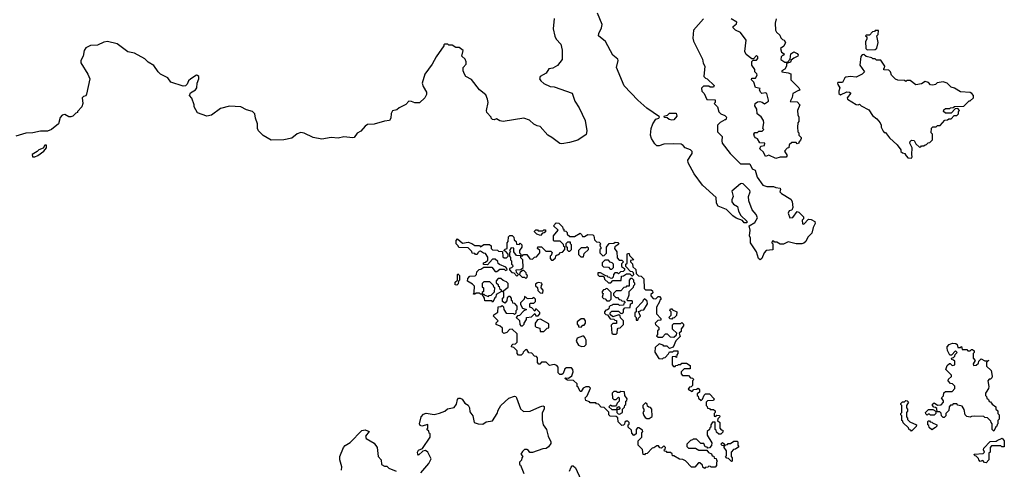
# Model space of a CAD drawing. Extents: x 2106670 to 2323771, y 35271 to 224896.
# Tile 323 of 419: x 2265790 to 2274496, y 149312 to 153286. Entities that reach past the tile are written whole.
import ezdxf

# ---------------------------------------------------------------- set-up
doc = ezdxf.new("R2010")
doc.units = 0

msp = doc.modelspace()

# ---------------------------------------------------------------- linework, layer by layer
at = {"layer": '0CON20XD'}
for points in [[(2271836.7, 153295), (2271746.7, 153195), (2271741.7, 153121.7), (2271747.5, 153097.5), (2271827, 152937), (2271833, 152903), (2271847, 152877), (2271840, 152785), (2271855, 152770), (2271870, 152765), (2271930, 152705), (2271925, 152690), (2271895, 152690), (2271885, 152700), (2271835, 152700), (2271818.3, 152681.7), (2271822.5, 152655), (2271842.5, 152635), (2271865, 152580), (2271938.3, 152578.3), (2271940, 152555), (2271930, 152545), (2271960, 152515), (2271973, 152473), (2271990, 152455), (2272025, 152440), (2272040, 152425), (2272035, 152400), (2272025, 152400), (2271983, 152377), (2271960, 152355), (2271960, 152295), (2272002.5, 152255), (2271997.5, 152215), (2272002.5, 152195), (2272073.6, 152103.6), (2272165, 152013.3), (2272245, 152012.5), (2272267, 151967), (2272292.5, 151955), (2272310, 151895), (2272362.5, 151825), (2272395, 151813.3), (2272455, 151812.5), (2272475, 151802.5), (2272515, 151797.5), (2272517.5, 151785), (2272510, 151765), (2272525, 151750), (2272609.3, 151699.3), (2272619.3, 151679.3), (2272627.5, 151625), (2272616.4, 151603.6), (2272593.8, 151596.2), (2272583.6, 151576.4), (2272600, 151535), (2272625, 151537.5), (2272665, 151590), (2272680, 151585), (2272720, 151545), (2272720, 151525), (2272710, 151515), (2272711.7, 151481.7), (2272725, 151480), (2272765, 151523.8), (2272789.6, 151519.5), (2272821.7, 151501.7), (2272823.3, 151485), (2272805, 151450), (2272795, 151400), (2272760, 151365), (2272740, 151325), (2272725, 151310), (2272705, 151303.8), (2272655, 151303.8), (2272585, 151322.5), (2272545, 151302.5), (2272515, 151302.5), (2272485, 151320), (2272465, 151320), (2272458.3, 151328.3), (2272445, 151330), (2272440, 151315), (2272450, 151305), (2272448.3, 151251.7), (2272390, 151245), (2272373, 151227), (2272352.5, 151175), (2272336.4, 151163.6), (2272323.8, 151175), (2272303.8, 151235), (2272253.3, 151315), (2272252.5, 151355), (2272242.5, 151375), (2272250, 151425), (2272240, 151465), (2272290, 151495), (2272312.5, 151535), (2272302.5, 151565), (2272266.4, 151606.4), (2272237.5, 151685), (2272233.6, 151723.6), (2272250, 151765), (2272245, 151777.5), (2272185.8, 151835.8), (2272175, 151838.8), (2272164.2, 151835.8), (2272088.3, 151771.7), (2272100, 151725), (2272087.5, 151695), (2272086.7, 151675), (2272102.5, 151655), (2272137.5, 151635), (2272146.2, 151595), (2272166.4, 151556.4), (2272220, 151505), (2272218.3, 151491.7), (2272195, 151490), (2272180, 151510), (2272125, 151533.3), (2272095, 151553.3), (2272038.8, 151608.8), (2271965, 151637.5), (2271950, 151665), (2271947.5, 151715), (2271826.2, 151825), (2271753.3, 151925), (2271700.4, 152020.5), (2271697.5, 152045), (2271730, 152095), (2271737.5, 152105), (2271735, 152120), (2271720, 152135), (2271675, 152152.5), (2271657.5, 152175), (2271640, 152185), (2271575, 152190), (2271487, 152187), (2271445, 152170), (2271425, 152171.2), (2271405, 152190), (2271376, 152235), (2271367.5, 152265), (2271374.3, 152325), (2271387.5, 152365), (2271413.6, 152406.4), (2271440, 152415), (2271448.3, 152428.3), (2271335, 152503.8), (2271255, 152576.2), (2271135, 152702.5), (2271066.7, 152865), (2271082, 152925), (2271078.3, 152938.3), (2271035, 152974), (2270970, 153095), (2270909.2, 153145), (2270910, 153165), (2270935.5, 153214.5), (2270940, 153245), (2270898.8, 153345)], [(2270517.3, 153297.3), (2270508.1, 153205), (2270521.3, 153141.3), (2270534.2, 153115), (2270575, 153070), (2270585.7, 153015.7), (2270586.7, 152935), (2270545, 152882.5), (2270505, 152857.5), (2270469.3, 152850.7), (2270445.9, 152814.1), (2270392.5, 152785), (2270387.5, 152765), (2270397, 152747), (2270423.6, 152723.6), (2270480, 152695), (2270515, 152693.3), (2270676.4, 152636.4), (2270700, 152565), (2270738.3, 152508.3), (2270789.2, 152395), (2270804.4, 152305), (2270799.7, 152270.3), (2270725, 152221.4), (2270650.3, 152199.7), (2270585, 152188), (2270565, 152191.2), (2270496.7, 152245), (2270460, 152265), (2270393, 152343), (2270365, 152347.5), (2270335, 152362.5), (2270298.3, 152398.3), (2270246.4, 152416.4), (2270065, 152387.5), (2270035, 152392.5), (2270005, 152410), (2269985, 152402.5), (2269970, 152405), (2269960, 152415), (2269960, 152425), (2269920, 152465), (2269917.5, 152485), (2269932.5, 152555), (2269927.5, 152585), (2269910.7, 152620.7), (2269857, 152667), (2269786.4, 152756.4), (2269735, 152783.3), (2269722.5, 152805), (2269712.5, 152835), (2269712.5, 152865), (2269737, 152893), (2269737.5, 152915), (2269728.3, 152938.3), (2269700, 152965), (2269710, 153015), (2269675, 153040), (2269645, 153040), (2269615, 153060), (2269585, 153060), (2269575, 153070), (2269545, 153070), (2269540, 153065), (2269540, 153055), (2269471.3, 152958.7), (2269437.3, 152892.7), (2269372.5, 152805), (2269347.5, 152725), (2269356.4, 152696.4), (2269386.7, 152645), (2269387.5, 152625), (2269372.5, 152595), (2269325, 152552.5), (2269285, 152552.5), (2269253.3, 152563.3), (2269230, 152565), (2269203, 152537), (2269143.9, 152506.1), (2269125, 152490), (2269085, 152480), (2269073.6, 152456.4), (2269072.5, 152415), (2269060, 152395), (2269015, 152390), (2268925, 152363.3), (2268865, 152358.8), (2268844.3, 152345.7), (2268805, 152300), (2268775, 152283.3), (2268747.5, 152245), (2268735, 152242), (2268655, 152250), (2268605, 152238.8), (2268545, 152243.8), (2268460.5, 152230.5), (2268385, 152244.2), (2268304.6, 152284.6), (2268275, 152289.6), (2268242.2, 152277.8), (2268195, 152240), (2268125, 152223.8), (2268015, 152222), (2267942.5, 152262.5), (2267902.5, 152305), (2267893.6, 152323.6), (2267892, 152365), (2267874.2, 152415), (2267868.8, 152455), (2267847.5, 152475), (2267795, 152490), (2267745, 152516.9), (2267645, 152523.3), (2267565, 152500), (2267486.4, 152443.6), (2267445, 152432.5), (2267363.6, 152463.6), (2267332.5, 152515), (2267332.5, 152535), (2267311.7, 152591.7), (2267292.5, 152615), (2267300.7, 152639.3), (2267343, 152667), (2267356.4, 152683.6), (2267360, 152725), (2267373.3, 152765), (2267372.5, 152785), (2267363.6, 152793.6), (2267352.5, 152795), (2267302.5, 152765), (2267282.5, 152745), (2267270, 152715), (2267255, 152702.5), (2267235, 152700), (2267125, 152733.3), (2267101.2, 152771.2), (2267035.9, 152805.9), (2267013.8, 152825), (2266975, 152881.2), (2266925, 152911.2), (2266895, 152941.2), (2266805, 152990.8), (2266745, 153001.2), (2266653, 153073), (2266565, 153093.8), (2266535, 153086.7), (2266479.3, 153060.7), (2266415, 153057.5), (2266375, 153037.5), (2266360, 153015), (2266350, 152965), (2266332, 152925), (2266331.2, 152905), (2266392.5, 152805), (2266410, 152765), (2266381.7, 152628.3), (2266376, 152614), (2266353.9, 152606.1), (2266342.5, 152595), (2266347.5, 152545), (2266340, 152515), (2266300, 152475), (2266300, 152465), (2266285, 152460), (2266260, 152435), (2266241.7, 152428.3), (2266225, 152427.5), (2266189.3, 152449.3), (2266165, 152441.2), (2266148.3, 152421.7), (2266132.5, 152365), (2266070, 152315), (2266035, 152300), (2265975, 152300), (2265905, 152286.7), (2265845, 152283.3), (2265755, 152257.5)], [(2272332.5, 152667.5), (2272338.3, 152678.3), (2272295, 152687.5), (2272282.5, 152735), (2272260, 152755), (2272265, 152770), (2272295, 152770), (2272310, 152795), (2272308.3, 152808.3), (2272290, 152825), (2272290, 152845), (2272262.5, 152885), (2272263, 152917), (2272275, 152930), (2272305, 152930), (2272317, 152943), (2272317, 152957), (2272305, 152970), (2272278.3, 152941.7), (2272265, 152940), (2272215, 152980), (2272202.5, 153005), (2272212.5, 153105), (2272165, 153172.5), (2272120, 153195), (2272100, 153215), (2272100, 153225), (2272129.3, 153250.7), (2272132.5, 153265), (2272080, 153295)], [(2272477.5, 153295), (2272470, 153255), (2272473, 153193), (2272482.5, 153175), (2272510.7, 153150.7), (2272520, 153125), (2272535, 153110), (2272550, 153105), (2272560, 153085), (2272546.4, 153053.6), (2272518.3, 153031.7), (2272525, 153000), (2272550, 152985), (2272545, 152970), (2272535, 152970), (2272521.7, 152958.3), (2272520, 152935), (2272555, 152910), (2272578.3, 152911.7), (2272601.7, 152938.3), (2272610, 152985), (2272635, 153002.5), (2272665, 152987.5), (2272672.5, 152975), (2272670, 152965), (2272635, 152947.5), (2272611.7, 152928.3), (2272605, 152910), (2272571.7, 152898.3), (2272570, 152875), (2272555, 152850), (2272530, 152835), (2272530, 152825), (2272585, 152817.5), (2272608.3, 152808.3), (2272610, 152755), (2272680, 152685), (2272687, 152667), (2272685, 152660), (2272675, 152660), (2272627, 152633), (2272620.4, 152599.5), (2272602.5, 152562.5), (2272665, 152560), (2272687.5, 152535), (2272667.5, 152485), (2272670, 152445), (2272680, 152425), (2272680, 152385), (2272670, 152375), (2272667.5, 152335), (2272670, 152295), (2272680, 152285), (2272680, 152265), (2272700, 152245), (2272700, 152235), (2272695, 152220), (2272680, 152205), (2272680, 152195), (2272665, 152190), (2272655, 152200), (2272618.3, 152201.7), (2272595, 152180), (2272590, 152155), (2272575, 152150), (2272553.3, 152125), (2272577, 152087), (2272568.3, 152071.7), (2272515, 152070.8), (2272475, 152058.6), (2272415, 152089.4), (2272385, 152076.2), (2272367.5, 152115), (2272335.7, 152145), (2272342.7, 152167.3), (2272376, 152175), (2272380, 152195), (2272335, 152197.5), (2272313, 152233), (2272295, 152242.5), (2272287.5, 152255), (2272282.5, 152275), (2272291.7, 152288.3), (2272315, 152290), (2272325, 152300), (2272355, 152300), (2272370, 152315), (2272360, 152325), (2272370, 152375), (2272367.5, 152395), (2272346.4, 152426.4), (2272310, 152455), (2272306.7, 152495), (2272291.2, 152525), (2272293.3, 152545), (2272315, 152560), (2272335, 152563.3), (2272355, 152557.5), (2272375, 152542.5), (2272410, 152565), (2272412.5, 152575), (2272395, 152632.5), (2272385, 152640), (2272353, 152633), (2272340, 152645), (2272332.5, 152667.5)], [(2273285, 153020), (2273355, 153022.5), (2273370, 153035), (2273380, 153085), (2273370, 153145), (2273380, 153155), (2273385, 153190), (2273355, 153190), (2273348.3, 153181.7), (2273331.7, 153178.3), (2273305, 153150), (2273275, 153150), (2273270, 153145), (2273280, 153135), (2273280, 153115), (2273270, 153095), (2273271.7, 153031.7), (2273285, 153020)], [(2273675, 152063.3), (2273682.5, 152075), (2273677.5, 152095), (2273682.5, 152155), (2273660, 152195), (2273665, 152210), (2273675, 152220), (2273698.3, 152218.3), (2273715, 152190), (2273745, 152160), (2273758.3, 152161.7), (2273765, 152170), (2273785, 152170), (2273795, 152180), (2273808.3, 152181.7), (2273821.7, 152198.3), (2273838.3, 152201.7), (2273860, 152225), (2273860, 152275), (2273850, 152285), (2273851.7, 152328.3), (2273865, 152340), (2273895, 152340), (2273905, 152350), (2273928.3, 152351.7), (2273971.7, 152398.3), (2273995, 152400), (2274005, 152410), (2274025, 152410), (2274051.7, 152438.3), (2274075, 152440), (2274090, 152455), (2274090, 152475), (2274100, 152485), (2274085, 152500), (2274061.7, 152498.3), (2274025, 152460), (2273975, 152460), (2273960, 152475), (2273961.7, 152488.3), (2273975, 152500), (2274015, 152500), (2274021.7, 152508.3), (2274045, 152510), (2274055, 152520), (2274138.3, 152521.7), (2274185, 152570), (2274195, 152570), (2274222.5, 152595), (2274223.8, 152615), (2274210, 152635), (2274193.6, 152643.6), (2274108.3, 152648.3), (2274055, 152680), (2274025, 152690), (2273990, 152725), (2273955, 152737.5), (2273903, 152727), (2273887, 152713), (2273865, 152707.5), (2273845, 152710), (2273825, 152730), (2273795, 152740), (2273765, 152720), (2273715, 152710), (2273665, 152750), (2273635, 152750), (2273625, 152740), (2273615, 152750), (2273555, 152752.5), (2273535, 152760), (2273500, 152795), (2273490, 152825), (2273475, 152840), (2273431.7, 152841.7), (2273430, 152855), (2273438.3, 152861.7), (2273440, 152875), (2273405, 152930), (2273365, 152930), (2273355, 152940), (2273335, 152940), (2273325, 152950), (2273275, 152960), (2273255, 152980), (2273240, 152975), (2273228.3, 152961.7), (2273220, 152885), (2273260, 152825), (2273240, 152805), (2273185, 152777.5), (2273135, 152783.3), (2273095, 152777.5), (2273087, 152773), (2273065, 152732.5), (2273025, 152730), (2273020, 152725), (2273023, 152713), (2273042.5, 152685), (2273032.5, 152655), (2273033.6, 152633.6), (2273046.7, 152623.3), (2273105, 152647.5), (2273127, 152647), (2273138.3, 152638.3), (2273106.7, 152595), (2273110, 152585), (2273185, 152537.5), (2273205, 152532.5), (2273215, 152540), (2273230, 152525), (2273299.6, 152489.5), (2273330.7, 152440.7), (2273369.3, 152409.3), (2273397.5, 152375), (2273407.5, 152355), (2273407.5, 152335), (2273425, 152300), (2273435, 152290), (2273445, 152290), (2273480.7, 152240.7), (2273549.3, 152179.3), (2273580, 152135), (2273581.7, 152121.7), (2273595, 152110), (2273620, 152105), (2273620, 152095), (2273644, 152064), (2273675, 152063.3)], [(2271555, 152397.5), (2271533, 152403), (2271515, 152420), (2271491.7, 152421.7), (2271490, 152435), (2271518.3, 152441.7), (2271535, 152460), (2271595, 152460), (2271600, 152435), (2271575, 152402.5), (2271555, 152397.5)], [(2265925, 152073.3), (2265950, 152085), (2266002.5, 152125), (2266027.5, 152155), (2266028.3, 152178.3), (2266011.7, 152178.3), (2265998.3, 152151.7), (2265960, 152135), (2265945, 152120), (2265900, 152095), (2265902.5, 152075), (2265925, 152073.3)], [(2271845, 149320), (2271831.7, 149331.7), (2271828.3, 149348.3), (2271805, 149370), (2271791.7, 149368.3), (2271758.3, 149331.7), (2271731.7, 149331.7), (2271678.3, 149388.3), (2271655, 149400), (2271623, 149403), (2271575, 149430), (2271561.7, 149431.7), (2271558.3, 149448.3), (2271545, 149460), (2271515, 149460), (2271508.3, 149468.3), (2271491.7, 149471.7), (2271490, 149485), (2271498.3, 149491.7), (2271500, 149505), (2271485, 149520), (2271465, 149500), (2271451.7, 149501.7), (2271438.3, 149518.3), (2271425, 149520), (2271398.3, 149501.7), (2271381.7, 149498.3), (2271338.3, 149451.7), (2271321.7, 149448.3), (2271315, 149440), (2271301.7, 149441.7), (2271298.3, 149488.3), (2271260, 149525), (2271260, 149565), (2271290, 149595), (2271290, 149635), (2271300, 149645), (2271298.3, 149658.3), (2271265, 149680), (2271251.7, 149678.3), (2271240, 149665), (2271240, 149625), (2271221.7, 149611.7), (2271201.7, 149631.7), (2271198.3, 149658.3), (2271170, 149685), (2271170, 149705), (2271178.3, 149711.7), (2271180, 149725), (2271168.3, 149738.3), (2271151.7, 149738.3), (2271141.7, 149728.3), (2271138.3, 149711.7), (2271128.3, 149701.7), (2271115, 149700), (2271081.7, 149731.7), (2271078.3, 149768.3), (2271065, 149780), (2271011.7, 149781.7), (2271000, 149795), (2270998.3, 149818.3), (2270958.3, 149858.3), (2270931.7, 149861.7), (2270908.3, 149888.3), (2270891.7, 149891.7), (2270885, 149900), (2270835, 149900), (2270828.3, 149908.3), (2270795, 149920), (2270790, 149945), (2270808.3, 149961.7), (2270838.3, 150028.3), (2270825, 150040), (2270795, 150040), (2270771.7, 150028.3), (2270755, 150000), (2270745, 150000), (2270728.3, 150038.3), (2270720, 150045), (2270718.3, 150068.3), (2270688.3, 150098.3), (2270635, 150100), (2270610, 150115), (2270615, 150120), (2270641.7, 150118.3), (2270672.5, 150137.5), (2270682.5, 150175), (2270680, 150195), (2270670, 150210), (2270625, 150210), (2270610, 150200), (2270595, 150160), (2270585, 150150), (2270565, 150150), (2270550, 150165), (2270550, 150215), (2270538.3, 150228.3), (2270515, 150240), (2270475, 150230), (2270445, 150260), (2270405, 150260), (2270388.3, 150241.7), (2270381.7, 150241.7), (2270370, 150255), (2270368.3, 150298.3), (2270358.3, 150308.3), (2270341.7, 150311.7), (2270318.3, 150338.3), (2270291.7, 150341.7), (2270275, 150370), (2270261.7, 150368.3), (2270241.7, 150348.3), (2270240, 150335), (2270225, 150320), (2270201.7, 150321.7), (2270190, 150335), (2270188.3, 150358.3), (2270158.3, 150388.3), (2270140, 150395), (2270141.7, 150408.3), (2270151.7, 150418.3), (2270175, 150420), (2270190, 150435), (2270188.3, 150508.3), (2270145, 150550), (2270121.7, 150548.3), (2270098.3, 150521.7), (2270071.7, 150511.7), (2270060, 150525), (2270058.3, 150558.3), (2270038.3, 150578.3), (2270001.7, 150591.7), (2270001.7, 150608.3), (2270020, 150625), (2269980, 150665), (2269981.7, 150678.3), (2270018.3, 150701.7), (2270021.7, 150748.3), (2270045, 150750), (2270055, 150760), (2270068.3, 150748.3), (2270070, 150725), (2270091.7, 150691.7), (2270155, 150690), (2270165, 150680), (2270180, 150695), (2270180, 150715), (2270190, 150725), (2270190, 150755), (2270168.3, 150778.3), (2270151.7, 150781.7), (2270148.3, 150798.3), (2270140, 150805), (2270140, 150825), (2270128.3, 150838.3), (2270115, 150840), (2270101.7, 150828.3), (2270098.3, 150801.7), (2270078.3, 150781.7), (2270060, 150795), (2270060, 150825), (2270070, 150835), (2270070, 150875), (2270060, 150885), (2270108.3, 150921.7), (2270110, 150955), (2270095, 150970), (2270065, 150980), (2270045, 151000), (2270021.7, 150998.3), (2270001.7, 150978.3), (2270001.7, 150961.7), (2270020, 150945), (2270021.7, 150931.7), (2270028.3, 150928.3), (2270031.7, 150911.7), (2270048.3, 150898.3), (2270050, 150885), (2270001.7, 150858.3), (2270000, 150835), (2269991.7, 150828.3), (2269975, 150790), (2269965, 150800), (2269901.7, 150801.7), (2269900, 150825), (2269880, 150860), (2269865, 150860), (2269855, 150870), (2269825, 150870), (2269815, 150860), (2269801.7, 150861.7), (2269810, 150875), (2269811.7, 150931.7), (2269795, 150950), (2269750, 150975), (2269751.7, 150998.3), (2269771.7, 151018.3), (2269818.3, 151021.7), (2269830, 151035), (2269831.7, 151058.3), (2269851.7, 151078.3), (2269868.3, 151081.7), (2269895, 151100), (2269965, 151100), (2269995, 151060), (2270008.3, 151061.7), (2270035, 151080), (2270075, 151080), (2270085, 151070), (2270100, 151075), (2270098.3, 151088.3), (2270088.3, 151098.3), (2270031.7, 151121.7), (2270021.7, 151131.7), (2270018.3, 151148.3), (2269995, 151170), (2269971.7, 151168.3), (2269925, 151120), (2269891.7, 151121.7), (2269891.7, 151138.3), (2269908.3, 151141.7), (2269928.3, 151161.7), (2269928.3, 151188.3), (2269908.3, 151218.3), (2269891.7, 151221.7), (2269865, 151240), (2269851.7, 151238.3), (2269840, 151225), (2269835, 151210), (2269821.7, 151211.7), (2269815, 151220), (2269791.7, 151221.7), (2269788.3, 151238.3), (2269755, 151270), (2269671.7, 151271.7), (2269668.3, 151288.3), (2269650, 151305), (2269650, 151335), (2269661.7, 151348.3), (2269705, 151310), (2269755, 151320), (2269788.3, 151308.3), (2269815, 151290), (2269855, 151290), (2269865, 151280), (2269895, 151300), (2269945, 151300), (2269958.3, 151288.3), (2269960, 151265), (2269971.7, 151251.7), (2270015, 151250), (2270025, 151240), (2270058.3, 151238.3), (2270061.7, 151191.7), (2270075, 151180), (2270095, 151180), (2270110, 151195), (2270110, 151215), (2270088.3, 151238.3), (2270070, 151245), (2270081.7, 151258.3), (2270100, 151265), (2270100, 151315), (2270110, 151325), (2270111.7, 151368.3), (2270125, 151380), (2270145, 151380), (2270160, 151365), (2270161.7, 151341.7), (2270180, 151325), (2270181.7, 151301.7), (2270205, 151300), (2270215, 151310), (2270230, 151295), (2270230, 151275), (2270210, 151245), (2270210, 151225), (2270220, 151215), (2270220, 151200), (2270235, 151200), (2270245, 151210), (2270275, 151210), (2270301.7, 151171.7), (2270325, 151170), (2270341.7, 151188.3), (2270358.3, 151191.7), (2270390, 151225), (2270390, 151245), (2270370, 151265), (2270371.7, 151278.3), (2270405, 151280), (2270441.7, 151241.7), (2270485, 151240), (2270498.3, 151228.3), (2270488.3, 151201.7), (2270480, 151195), (2270480, 151175), (2270491.7, 151161.7), (2270505, 151160), (2270528.3, 151181.7), (2270531.7, 151198.3), (2270541.7, 151208.3), (2270558.3, 151211.7), (2270571.7, 151228.3), (2270588.3, 151231.7), (2270610, 151255), (2270610, 151275), (2270601.7, 151281.7), (2270598.3, 151298.3), (2270568.3, 151328.3), (2270515, 151330), (2270510, 151335), (2270510, 151375), (2270550, 151425), (2270510, 151465), (2270535, 151490), (2270558.3, 151488.3), (2270590, 151455), (2270591.7, 151441.7), (2270600, 151435), (2270600, 151420), (2270618.3, 151418.3), (2270630, 151405), (2270631.7, 151391.7), (2270655, 151370), (2270695, 151370), (2270745, 151400), (2270758.3, 151388.3), (2270765, 151370), (2270785, 151370), (2270815, 151387.5), (2270857.5, 151385), (2270867.5, 151375), (2270871.7, 151341.7), (2270891.7, 151321.7), (2270915, 151320), (2270930, 151305), (2270920, 151295), (2270921.7, 151281.7), (2270930, 151275), (2270928.3, 151261.7), (2270920, 151255), (2270920, 151225), (2270945, 151200), (2270958.3, 151201.7), (2270978.3, 151221.7), (2270980, 151275), (2271001.7, 151308.3), (2271045, 151310), (2271055, 151320), (2271078.3, 151318.3), (2271088.3, 151301.7), (2271051.7, 151278.3), (2271050, 151265), (2271070, 151235), (2271071.7, 151181.7), (2271091.7, 151161.7), (2271115, 151160), (2271130, 151145), (2271111.7, 151128.3), (2271110, 151105), (2271138.3, 151088.3), (2271138.3, 151071.7), (2271125, 151060), (2271101.7, 151058.3), (2271085, 151040), (2271075, 151050), (2271051.7, 151048.3), (2271040, 151035), (2271038.3, 151011.7), (2271025, 151000), (2271011.7, 151001.7), (2271008.3, 151008.3), (2270991.7, 151011.7), (2270988.3, 151018.3), (2270971.7, 151021.7), (2270925, 151050), (2270901.7, 151048.3), (2270901.7, 151031.7), (2270915, 151020), (2270948.3, 151018.3), (2270958.3, 151008.3), (2270961.7, 150991.7), (2270995, 150960), (2271018.3, 150961.7), (2271035, 150980), (2271108.3, 150981.7), (2271111.7, 151018.3), (2271128.3, 151021.7), (2271155, 151040), (2271185, 151040), (2271201.7, 151021.7), (2271208.3, 151021.7), (2271220, 151035), (2271218.3, 151048.3), (2271208.3, 151058.3), (2271191.7, 151061.7), (2271150, 151105), (2271150, 151125), (2271160, 151135), (2271160, 151215), (2271165, 151220), (2271178.3, 151218.3), (2271181.7, 151201.7), (2271220, 151165), (2271191.7, 151158.3), (2271190, 151145), (2271208.3, 151128.3), (2271211.7, 151101.7), (2271238.3, 151078.3), (2271241.7, 151041.7), (2271261.7, 151021.7), (2271285, 151020), (2271310, 150995), (2271311.7, 150911.7), (2271325, 150900), (2271375, 150900), (2271385, 150890), (2271387, 150873), (2271371.7, 150858.3), (2271370, 150845), (2271391.7, 150821.7), (2271415, 150820), (2271435, 150840), (2271448.3, 150838.3), (2271460, 150825), (2271458.3, 150811.7), (2271451.7, 150808.3), (2271448.3, 150791.7), (2271420, 150745), (2271420, 150685), (2271460, 150645), (2271458.3, 150631.7), (2271431.7, 150628.3), (2271410, 150605), (2271411.7, 150591.7), (2271440, 150565), (2271440, 150545), (2271430, 150535), (2271430, 150505), (2271421.7, 150491.7), (2271435, 150480), (2271475, 150480), (2271501.7, 150508.3), (2271515, 150510), (2271541.7, 150481.7), (2271575, 150480), (2271598.3, 150501.7), (2271600, 150515), (2271561.7, 150551.7), (2271561.7, 150588.3), (2271575, 150600), (2271635, 150600), (2271645, 150610), (2271660, 150595), (2271658.3, 150581.7), (2271640, 150555), (2271638.3, 150531.7), (2271620, 150515), (2271630, 150485), (2271591.7, 150448.3), (2271568.3, 150391.7), (2271535, 150380), (2271515, 150400), (2271485, 150400), (2271478.3, 150408.3), (2271445, 150420), (2271410, 150390), (2271407.5, 150347.5), (2271441.7, 150291.7)], [(2270395, 151380), (2270361.7, 151391.7), (2270341.7, 151411.7), (2270341.7, 151418.3), (2270355, 151430), (2270368.3, 151428.3), (2270375, 151420), (2270415, 151420), (2270425, 151430), (2270438.3, 151428.3), (2270438.3, 151411.7), (2270428.3, 151401.7), (2270411.7, 151398.3), (2270395, 151380)], [(2270655, 151240), (2270670, 151255), (2270670, 151295), (2270660, 151305), (2270660, 151320), (2270635, 151320), (2270620, 151305), (2270620, 151285), (2270630, 151275), (2270631.7, 151251.7), (2270641.7, 151241.7), (2270655, 151240)], [(2270185, 151020), (2270200, 151035), (2270181.7, 151051.7), (2270180, 151075), (2270221.7, 151078.3), (2270242.5, 151095), (2270240, 151165), (2270221.7, 151181.7), (2270220, 151200), (2270181.7, 151201.7), (2270160, 151235), (2270158.3, 151268.3), (2270135, 151270), (2270120, 151245), (2270130, 151235), (2270120, 151225), (2270120, 151195), (2270130, 151185), (2270130, 151165), (2270140, 151155), (2270140, 151125), (2270148.3, 151118.3), (2270150, 151105), (2270138.3, 151091.7), (2270121.7, 151088.3), (2270120, 151075), (2270141.7, 151051.7), (2270158.3, 151048.3), (2270185, 151020)], [(2270775, 151190), (2270781.7, 151218.3), (2270820, 151255), (2270818.3, 151268.3), (2270805, 151280), (2270795, 151270), (2270755, 151270), (2270730, 151245), (2270731.7, 151211.7), (2270751.7, 151191.7), (2270775, 151190)], [(2271025, 151080), (2271040, 151095), (2271040, 151125), (2271028.3, 151138.3), (2271011.7, 151141.7), (2270995, 151160), (2270965, 151160), (2270941.7, 151138.3), (2270940, 151115), (2270951.7, 151101.7), (2270995, 151100), (2271011.7, 151081.7), (2271025, 151080)], [(2270265, 151000), (2270278.3, 151011.7), (2270280, 151025), (2270271.7, 151031.7), (2270268.3, 151048.3), (2270248.3, 151068.3), (2270235, 151070), (2270211.7, 151048.3), (2270210, 151035), (2270231.7, 151011.7), (2270255, 151010), (2270265, 151000)], [(2269655, 150940), (2269641.7, 150941.7), (2269640, 150965), (2269660, 150985), (2269660, 151035), (2269665, 151040), (2269680, 151025), (2269680, 150985), (2269670, 150975), (2269668.3, 150951.7), (2269655, 150940)], [(2269935, 150840), (2269941.7, 150848.3), (2269958.3, 150851.7), (2269988.3, 150881.7), (2269990, 150915), (2269981.7, 150921.7), (2269978.3, 150938.3), (2269948.3, 150968.3), (2269895, 150970), (2269880, 150955), (2269880, 150925), (2269890, 150915), (2269890, 150885), (2269880, 150875), (2269880, 150860), (2269895, 150860), (2269901.7, 150851.7), (2269935, 150840)], [(2271036.7, 150506.7), (2271065, 150507.5), (2271073.3, 150516.7), (2271075, 150550), (2271081.7, 150558.3), (2271098.3, 150561.7), (2271128.3, 150591.7), (2271130, 150625), (2271101.7, 150651.7), (2271098.3, 150668.3), (2271088.3, 150678.3), (2271035, 150660), (2271011.7, 150681.7), (2271010, 150695), (2271025, 150710), (2271085, 150710), (2271101.7, 150691.7), (2271115, 150690), (2271128.3, 150701.7), (2271130, 150725), (2271141.7, 150738.3), (2271188.3, 150741.7), (2271190, 150775), (2271208.3, 150781.7), (2271210, 150795), (2271205, 150800), (2271165, 150800), (2271160, 150815), (2271168.3, 150821.7), (2271180, 150855), (2271180, 150885), (2271218.3, 150921.7), (2271221.7, 150938.3), (2271230, 150945), (2271228.3, 150958.3), (2271220, 150965), (2271220, 150985), (2271205, 151000), (2271191.7, 150998.3), (2271180, 150985), (2271178.3, 150931.7), (2271155, 150930), (2271148.3, 150921.7), (2271131.7, 150918.3), (2271105, 150890), (2271065, 150890), (2271040, 150865), (2271041.7, 150851.7), (2271061.7, 150831.7), (2271075, 150830), (2271091.7, 150811.7), (2271105, 150810), (2271115, 150800), (2271138.3, 150798.3), (2271140, 150785), (2271131.7, 150778.3), (2271128.3, 150761.7), (2271095, 150760), (2271085, 150770), (2271035, 150770), (2271028.3, 150761.7), (2271011.7, 150758.3), (2271001.7, 150748.3), (2270998.3, 150731.7), (2270988.3, 150721.7), (2270971.7, 150718.3), (2270960, 150705), (2270961.7, 150691.7), (2270971.7, 150681.7), (2270988.3, 150678.3), (2271011.7, 150641.7), (2271045, 150640), (2271051.7, 150631.7), (2271068.3, 150628.3), (2271068.3, 150601.7), (2271035, 150600), (2271020, 150585), (2271026.4, 150516.4), (2271036.7, 150506.7)], [(2270415, 150870), (2270420, 150895), (2270400, 150915), (2270403, 150937), (2270410, 150945), (2270408.3, 150958.3), (2270375, 150962.5), (2270361.7, 150958.3), (2270351.7, 150948.3), (2270350, 150935), (2270368.3, 150918.3), (2270371.7, 150891.7), (2270391.7, 150871.7), (2270415, 150870)], [(2271005, 150800), (2271020, 150815), (2271020, 150875), (2270988.3, 150908.3), (2270975, 150910), (2270968.3, 150901.7), (2270951.7, 150898.3), (2270940, 150885), (2270941.7, 150871.7), (2270950, 150865), (2270940, 150835), (2270951.7, 150821.7), (2270968.3, 150818.3), (2270981.7, 150801.7), (2271005, 150800)], [(2270235, 150580), (2270250, 150595), (2270250, 150605), (2270270, 150635), (2270270, 150655), (2270315, 150660), (2270345, 150690), (2270355, 150670), (2270375, 150670), (2270390, 150685), (2270388.3, 150698.3), (2270358.3, 150728.3), (2270351.7, 150728.3), (2270345, 150710), (2270318.3, 150738.3), (2270300, 150745), (2270300, 150775), (2270305, 150780), (2270335, 150780), (2270350, 150795), (2270350, 150815), (2270335, 150830), (2270325, 150822.5), (2270285, 150820), (2270270, 150825), (2270255, 150840), (2270250, 150815), (2270217.5, 150785), (2270218.3, 150768.3), (2270236.4, 150736.4), (2270270, 150725), (2270247.5, 150712.5), (2270208.3, 150671.7), (2270191.7, 150668.3), (2270180, 150655), (2270208.3, 150628.3), (2270211.7, 150591.7), (2270221.7, 150581.7), (2270235, 150580)], [(2271255, 150630), (2271261.7, 150648.3), (2271280, 150665), (2271261.7, 150708.3), (2271278.3, 150711.7), (2271285, 150720), (2271308.3, 150721.7), (2271340, 150775), (2271338.3, 150798.3), (2271315, 150820), (2271301.7, 150808.3), (2271298.3, 150791.7), (2271240, 150735), (2271240, 150705), (2271230, 150695), (2271230, 150665), (2271240, 150655), (2271241.7, 150631.7), (2271255, 150630)], [(2271555, 150640), (2271541.7, 150641.7), (2271530, 150655), (2271550, 150675), (2271550, 150705), (2271540, 150715), (2271545, 150730), (2271555, 150730), (2271561.7, 150721.7), (2271600, 150705), (2271598.3, 150671.7), (2271578.3, 150651.7), (2271561.7, 150648.3), (2271555, 150640)], [(2270425, 150530), (2270455, 150560), (2270468.3, 150561.7), (2270468.3, 150598.3), (2270395, 150640), (2270367.5, 150632.5), (2270346.7, 150605), (2270347.5, 150577.5), (2270357.5, 150567.5), (2270388.3, 150558.3), (2270391.7, 150531.7), (2270425, 150530)], [(2270755, 150570), (2270770, 150585), (2270782.5, 150587.5), (2270793.3, 150605), (2270793.3, 150625), (2270782.5, 150642.5), (2270755, 150642.5), (2270720, 150615), (2270720, 150595), (2270730, 150585), (2270731.7, 150571.7), (2270755, 150570)], [(2270757, 150397), (2270785, 150400), (2270800, 150415), (2270800, 150455), (2270788.3, 150478.3), (2270778.3, 150488.3), (2270765, 150490), (2270720, 150470), (2270710, 150445), (2270730.7, 150410.7), (2270757, 150397)], [(2271441.7, 150291.7), (2271475, 150290), (2271481.7, 150298.3), (2271498.3, 150301.7), (2271528.3, 150331.7), (2271535, 150350), (2271565, 150350), (2271575, 150360), (2271608.3, 150358.3), (2271610, 150335), (2271600, 150325), (2271598.3, 150301.7), (2271585, 150310), (2271560, 150305), (2271560, 150235), (2271571.7, 150221.7), (2271585, 150220), (2271591.7, 150228.3), (2271608.3, 150231.7), (2271615, 150240), (2271635, 150240), (2271645, 150250), (2271685, 150250), (2271718.3, 150228.3), (2271718.3, 150201.7), (2271665, 150200), (2271640, 150175), (2271640, 150155), (2271651.7, 150141.7), (2271705, 150140), (2271721.7, 150121.7), (2271738.3, 150118.3), (2271750, 150105), (2271740, 150095), (2271738.3, 150051.7), (2271728.3, 150041.7), (2271711.7, 150038.3), (2271700, 150020), (2271735, 150000), (2271751.7, 150018.3), (2271775, 150020), (2271788.3, 150028.3), (2271800, 150015), (2271800, 149995), (2271781.7, 149978.3), (2271780, 149965), (2271788.3, 149958.3), (2271791.7, 149941.7), (2271815, 149920), (2271828.3, 149931.7), (2271841.7, 149968.3), (2271855, 149980), (2271888.3, 149978.3), (2271930, 149935), (2271925, 149920), (2271871.7, 149918.3), (2271860, 149905), (2271860, 149875), (2271868.3, 149868.3), (2271871.7, 149851.7), (2271888.3, 149848.3), (2271895, 149840), (2271925, 149840), (2271938.3, 149828.3), (2271940, 149815), (2271930, 149805), (2271931.7, 149781.7), (2271945, 149780), (2271955, 149790), (2271978.3, 149788.3), (2271980, 149775), (2271961.7, 149758.3), (2271960, 149745), (2271980, 149725), (2271980, 149675), (2271991.7, 149661.7), (2272008.3, 149658.3), (2272008.3, 149641.7), (2271988.3, 149621.7), (2271971.7, 149621.7), (2271951.7, 149641.7), (2271948.3, 149658.3), (2271940, 149665), (2271938.3, 149728.3), (2271915, 149730), (2271900, 149705), (2271900, 149685), (2271891.7, 149678.3), (2271890, 149665), (2271870, 149645), (2271870, 149615), (2271910, 149545), (2271908.3, 149521.7), (2271888.3, 149501.7), (2271875, 149500), (2271868.3, 149508.3), (2271851.7, 149511.7), (2271840, 149540), (2271811.7, 149541.7), (2271775, 149580), (2271745, 149580), (2271738.3, 149571.7), (2271721.7, 149568.3), (2271690, 149535), (2271690, 149515), (2271705, 149500), (2271765, 149500), (2271795, 149480), (2271865, 149480), (2271880, 149460), (2271908.3, 149448.3), (2271911.7, 149431.7), (2271928.3, 149428.3), (2271931.7, 149411.7), (2271948.3, 149408.3), (2271951.7, 149391.7), (2271960, 149385), (2271950, 149375), (2271950, 149345), (2271938.3, 149331.7), (2271905, 149330), (2271898.3, 149338.3), (2271885, 149340), (2271875, 149330), (2271851.7, 149328.3), (2271845, 149320)], [(2274405, 149650), (2274390, 149665), (2274390, 149715), (2274380, 149725), (2274378.3, 149738.3), (2274348.3, 149768.3), (2274325, 149770), (2274315, 149780), (2274235, 149782.5), (2274205, 149780), (2274195, 149772.5), (2274165, 149780), (2274150, 149795), (2274141.7, 149841.7), (2274125, 149870), (2274085, 149880), (2274075, 149890), (2274045, 149890), (2274035, 149880), (2274021.7, 149878.3), (2274010, 149865), (2274007, 149833), (2273980, 149805), (2273980, 149785), (2273965, 149770), (2273955, 149770), (2273940, 149785), (2273938.3, 149808.3), (2273925, 149820), (2273901.7, 149821.7), (2273898.3, 149848.3), (2273888.3, 149858.3), (2273871.7, 149861.7), (2273860, 149875), (2273861.7, 149888.3), (2273875, 149900), (2273905, 149880), (2273938.3, 149881.7), (2273960, 149905), (2273958.3, 149918.3), (2273940, 149945), (2273958.3, 149961.7), (2273961.7, 149988.3), (2273975, 150000), (2274035, 150000), (2274060, 150025), (2274058.3, 150048.3), (2274038.3, 150068.3), (2274021.7, 150071.7), (2274000, 150095), (2274001.7, 150108.3), (2274028.3, 150131.7), (2274030, 150145), (2273980, 150195), (2273991.7, 150228.3), (2274011.7, 150248.3), (2274018.3, 150248.3), (2274035, 150230), (2274060, 150235), (2274058.3, 150268.3), (2274048.3, 150278.3), (2274031.7, 150281.7), (2274030, 150295), (2274048.3, 150301.7), (2274058.3, 150311.7), (2274061.7, 150328.3), (2274080, 150345), (2274065, 150360), (2274028.3, 150321.7), (2274015, 150320), (2273993, 150363), (2273990, 150385), (2273990, 150395), (2274007.5, 150415), (2274037.5, 150427.5), (2274067.5, 150425), (2274080, 150415), (2274085, 150390), (2274105, 150390), (2274118.3, 150398.3), (2274125, 150370), (2274165, 150370), (2274175, 150360), (2274195, 150360), (2274205, 150370), (2274215, 150370), (2274228.3, 150358.3), (2274230, 150345), (2274220, 150335), (2274220, 150295), (2274240, 150275), (2274220, 150245), (2274225, 150230), (2274248.3, 150231.7), (2274268.3, 150251.7), (2274271.7, 150268.3), (2274292.5, 150287.5), (2274325, 150270), (2274350, 150270), (2274358.3, 150278.3), (2274340, 150255), (2274340, 150225), (2274380, 150185), (2274390, 150135), (2274385, 150120), (2274375, 150110), (2274361.7, 150108.3), (2274350, 150095), (2274360, 150045), (2274356.7, 150025), (2274336.4, 149993.6), (2274330, 149985), (2274330, 149965), (2274340, 149955), (2274341.7, 149941.7), (2274355, 149930), (2274361.7, 149911.7), (2274375, 149907.5), (2274388.3, 149888.3), (2274420, 149865), (2274420, 149845), (2274438.3, 149828.3), (2274440, 149805), (2274450, 149795), (2274450, 149755), (2274440, 149745), (2274440, 149715), (2274431.7, 149708.3), (2274430, 149695), (2274421.7, 149688.3), (2274405, 149650)], [(2269337.7, 149282.3), (2269406.4, 149363.6), (2269427.5, 149405), (2269397.5, 149465), (2269377, 149477), (2269355, 149472.5), (2269315, 149438), (2269309.2, 149445), (2269308.1, 149465), (2269315, 149481.2), (2269353, 149497), (2269420, 149595), (2269420, 149625), (2269411.7, 149631.7), (2269408.3, 149648.3), (2269390, 149665), (2269400, 149675), (2269398.3, 149708.3), (2269345, 149693.3), (2269330.4, 149700.5), (2269324, 149715), (2269340, 149775), (2269359.3, 149800.7), (2269385, 149807.5), (2269455, 149797.5), (2269503, 149807), (2269550, 149825), (2269573, 149847), (2269631.7, 149858.3), (2269653.3, 149886.7), (2269660.3, 149929.7), (2269670.3, 149939.7), (2269685, 149942), (2269702.7, 149932.7), (2269725, 149897.5), (2269755, 149880), (2269766.7, 149855), (2269770.4, 149820.5), (2269795.4, 149785.4), (2269810, 149725), (2269845, 149714.2), (2269885, 149712.5), (2269915, 149733.1), (2269969.4, 149740.6), (2270010.6, 149805), (2270020, 149835), (2270042.9, 149875), (2270115, 149942.2), (2270165, 149960), (2270176.5, 149956.5), (2270184.2, 149945), (2270217.9, 149847.9), (2270245, 149822.5), (2270303.1, 149826.9), (2270390, 149865), (2270415, 149872.5), (2270426.7, 149866.7), (2270426.7, 149845), (2270409.3, 149810.7), (2270410.4, 149750.5), (2270420, 149705), (2270446.7, 149665), (2270462.5, 149605), (2270486.4, 149556.4), (2270485, 149540), (2270465, 149510), (2270445, 149497.5), (2270415, 149492.5), (2270325, 149460), (2270301.7, 149461.7), (2270289.3, 149479.3), (2270275, 149487.5), (2270253, 149487), (2270235, 149470), (2270222.5, 149445), (2270240, 149425), (2270230, 149415), (2270228.3, 149391.7), (2270210, 149375), (2270210, 149355), (2270218.3, 149348.3), (2270246.4, 149276.4)], [(2271095, 149800), (2271120, 149815), (2271120, 149845), (2271138.3, 149861.7), (2271141.7, 149878.3), (2271150, 149885), (2271150, 149915), (2271158.3, 149921.7), (2271160, 149935), (2271140, 149965), (2271138.3, 149998.3), (2271105, 150000), (2271095, 149990), (2271075, 149990), (2271065, 150000), (2271045, 150000), (2271030, 149985), (2271031.7, 149941.7), (2271045, 149930), (2271065, 149930), (2271085, 149950), (2271090, 149945), (2271090, 149915), (2271071.7, 149898.3), (2271068.3, 149881.7), (2271058.3, 149871.7), (2271025, 149870), (2271015, 149880), (2271000, 149865), (2271025, 149840), (2271070, 149840), (2271071.7, 149858.3), (2271088.3, 149868.3), (2271100, 149855), (2271088.3, 149841.7), (2271070, 149840), (2271070, 149815), (2271081.7, 149801.7), (2271095, 149800)], [(2271355, 149760), (2271381.7, 149778.3), (2271380, 149845), (2271368.3, 149858.3), (2271351.7, 149861.7), (2271341.7, 149871.7), (2271338.3, 149888.3), (2271325, 149900), (2271300, 149875), (2271300, 149855), (2271310, 149845), (2271310, 149825), (2271300, 149815), (2271307.5, 149787.5), (2271320, 149770), (2271335, 149760), (2271355, 149760)], [(2273675, 149650), (2273668.3, 149658.3), (2273655, 149660), (2273648.3, 149678.3), (2273601.7, 149721.7), (2273598.3, 149738.3), (2273590, 149745), (2273590, 149785), (2273580, 149795), (2273580, 149805), (2273590, 149815), (2273590, 149875), (2273580, 149885), (2273580, 149895), (2273595, 149910), (2273615, 149910), (2273625, 149920), (2273638.3, 149918.3), (2273650, 149905), (2273630, 149875), (2273630, 149855), (2273640, 149845), (2273640, 149825), (2273630, 149815), (2273630, 149775), (2273640, 149765), (2273641.7, 149751.7), (2273661.7, 149731.7), (2273720, 149705), (2273718.3, 149691.7), (2273675, 149650)], [(2273875, 149790), (2273845, 149790), (2273835, 149800), (2273821.7, 149798.3), (2273815, 149790), (2273801.7, 149801.7), (2273800, 149815), (2273825, 149840), (2273865, 149840), (2273890, 149825), (2273890, 149805), (2273875, 149790)], [(2268635.4, 149304.6), (2268638.1, 149335), (2268621.5, 149395), (2268620, 149425), (2268652, 149505), (2268667.7, 149522.3), (2268710.9, 149549.1), (2268815, 149656.7), (2268845, 149662.5), (2268880, 149645), (2268847.5, 149605), (2268853.3, 149585), (2268923, 149543), (2268950, 149505), (2268960, 149425), (2268987.5, 149395), (2268990, 149355), (2269015, 149340), (2269035, 149340), (2269053, 149323), (2269117.5, 149295)], [(2273855, 149660), (2273831.7, 149681.7), (2273828.3, 149698.3), (2273820, 149705), (2273820, 149735), (2273825, 149740), (2273835, 149740), (2273841.7, 149731.7), (2273855, 149730), (2273861.7, 149721.7), (2273900, 149705), (2273900, 149695), (2273888.3, 149681.7), (2273855, 149660)], [(2274335, 149370), (2274321.7, 149371.7), (2274305, 149390), (2274281.7, 149381.7), (2274270, 149395), (2274268.3, 149408.3), (2274248.3, 149428.3), (2274235, 149430), (2274230, 149445), (2274308.3, 149451.7), (2274320, 149465), (2274313.3, 149483.3), (2274315, 149500), (2274371.7, 149558.3), (2274425, 149560), (2274431.7, 149568.3), (2274478.3, 149588.3), (2274496.2, 149565), (2274495, 149510), (2274475, 149510), (2274465, 149520), (2274381.7, 149518.3), (2274370, 149505), (2274370, 149465), (2274360, 149455), (2274360, 149395), (2274335, 149370)], [(2272085, 149380), (2272058.3, 149408.3), (2272041.7, 149411.7), (2272030, 149425), (2272040, 149435), (2272040, 149475), (2272020, 149505), (2272020, 149520), (2272001.7, 149521.7), (2271990, 149535), (2272005, 149550), (2272018.3, 149538.3), (2272020, 149520), (2272025, 149520), (2272031.7, 149528.3), (2272048.3, 149531.7), (2272055, 149540), (2272075, 149540), (2272105, 149560), (2272135, 149560), (2272140, 149555), (2272140, 149525), (2272148.3, 149511.7), (2272118.3, 149491.7), (2272101.7, 149488.3), (2272080, 149465), (2272080, 149425), (2272090, 149415), (2272090, 149385), (2272085, 149380)], [(2270652.9, 149295), (2270665, 149332.5), (2270675, 149343.3), (2270685, 149343.3), (2270705, 149326.7), (2270751.7, 149221.7)]]:
    msp.add_lwpolyline(points, dxfattribs=at)

doc.saveas('drawing.dxf')
